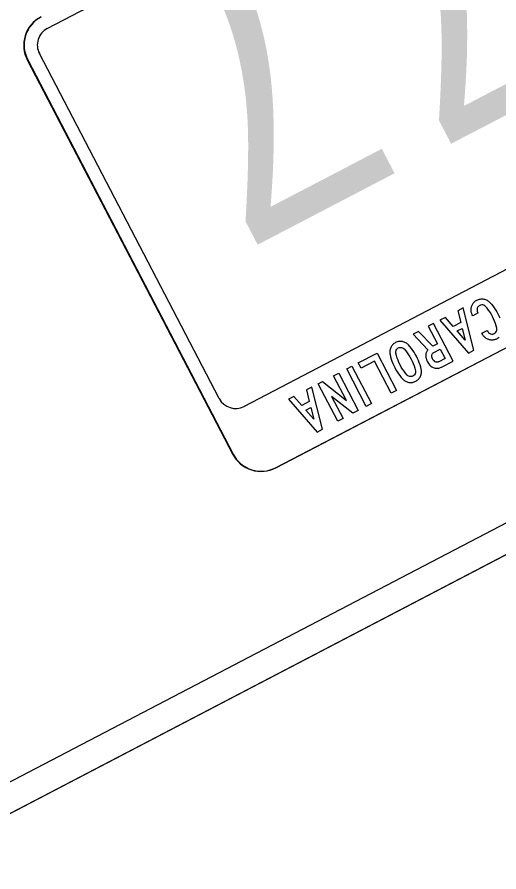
# Model space of a CAD drawing. Extents: x 2001876 to 2025694, y 804561 to 868938.
# Drawn here: x 2011990.3 to 2012033.5, y 823670.9 to 823747.6 of the extents above; entities that cross this region are included whole.
import ezdxf

# ---------------------------------------------------------------- set-up
doc = ezdxf.new("R2010")
doc.units = 0
doc.layers.add('TR SN EXTRUDED PANEL SIGNS- MOUNTED OVERHEAD', color=7, linetype='Continuous')

msp = doc.modelspace()

# ---------------------------------------------------------------- linework, layer by layer
at = {"layer": 'TR SN EXTRUDED PANEL SIGNS- MOUNTED OVERHEAD'}
for p, q in [((2011992.287, 823744.277), (2011992.287, 823744.277)), ((2011991.201, 823743.71), (2012009.652, 823708.333)), ((2012013.498, 823707.124), (2012075.796, 823739.616)), ((2012013.531, 823707.141), (2012075.828, 823739.633)), ((2012010.664, 823712.639), (2012010.664, 823712.639)), ((2012009.685, 823708.35), (2012009.685, 823708.35)), ((2012013.531, 823707.14), (2012013.531, 823707.141))]:
    msp.add_line(p, q, dxfattribs=at)
for points in [[(2012114.543, 823741.253), (2011831.524, 823593.643), (2011740.146, 823768.846), (2012023.166, 823916.455)], [(2011843.829, 823602.918), (2012099.895, 823736.47), (2012101.066, 823734.224), (2011845.001, 823600.672), (2011843.829, 823602.918)], [(2012020.911, 823716.545), (2012022.593, 823717.422), (2012024.348, 823714.057), (2012023.872, 823713.809), (2012022.365, 823716.698), (2012021.159, 823716.069), (2012020.911, 823716.545)], [(2012019.871, 823716.002), (2012020.343, 823716.248), (2012022.098, 823712.884), (2012021.626, 823712.638), (2012019.871, 823716.002)], [(2012017.315, 823714.669), (2012017.69, 823714.865), (2012019.842, 823713.154), (2012018.68, 823715.381), (2012019.157, 823715.63), (2012020.912, 823712.265), (2012020.427, 823712.013), (2012018.517, 823713.525), (2012019.546, 823711.553), (2012019.07, 823711.304), (2012017.315, 823714.669)]]:
    msp.add_lwpolyline(points, close=True, dxfattribs=at)
for points in [[(2011992.993, 823746.52), (2011992.993, 823746.52), (2012023.908, 823762.644), (2012055.29, 823779.012)], [(2012072.956, 823745.141), (2012072.955, 823745.141), (2012049.959, 823733.134), (2012050.09, 823732.999), (2012050.963, 823733.226), (2012051.371, 823732.909), (2012051.779, 823732.948), (2012052.362, 823732.821), (2012053.054, 823732.01), (2012052.593, 823729.75), (2012050.759, 823727.765), (2012050.675, 823727.364), (2012044.965, 823724.646), (2012043.06, 823725.521), (2012039.618, 823723.803), (2012038.059, 823724.334), (2012034.988, 823725.325), (2012010.664, 823712.639)], [(2012008.424, 823713.339), (2012008.423, 823713.339), (2011992.287, 823744.277)], [(2011991.235, 823743.728), (2011991.234, 823743.727), (2012009.685, 823708.35)], [(2012031.186, 823720.767), (2012031.142, 823720.851), (2012031.114, 823720.911), (2012031.089, 823720.97), (2012031.068, 823721.031), (2012031.052, 823721.092), (2012031.04, 823721.153), (2012031.032, 823721.215), (2012031.03, 823721.277), (2012031.03, 823721.34), (2012031.036, 823721.403), (2012031.045, 823721.466), (2012031.059, 823721.529), (2012031.077, 823721.593), (2012031.098, 823721.656), (2012031.124, 823721.716), (2012031.151, 823721.773), (2012031.184, 823721.828), (2012031.218, 823721.881), (2012031.257, 823721.929), (2012031.299, 823721.975), (2012031.344, 823722.019), (2012031.392, 823722.06), (2012031.443, 823722.098), (2012031.499, 823722.134), (2012031.558, 823722.166), (2012031.631, 823722.201), (2012031.706, 823722.229), (2012031.782, 823722.252), (2012031.858, 823722.267), (2012031.936, 823722.275), (2012032.014, 823722.277), (2012032.094, 823722.273), (2012032.174, 823722.262), (2012032.253, 823722.244), (2012032.329, 823722.221), (2012032.403, 823722.193), (2012032.472, 823722.157), (2012032.539, 823722.118), (2012032.602, 823722.072), (2012032.663, 823722.021), (2012032.72, 823721.964), (2012032.858, 823721.809), (2012032.989, 823721.647), (2012033.112, 823721.478), (2012033.229, 823721.305), (2012033.338, 823721.126), (2012033.439, 823720.94), (2012033.531, 823720.754), (2012033.615, 823720.565)], [(2012030.804, 823717.424), (2012031.279, 823717.672), (2012030.338, 823721.462), (2012029.848, 823721.206), (2012030.105, 823720.169), (2012029.428, 823719.815), (2012028.724, 823720.62), (2012028.235, 823720.364), (2012030.804, 823717.424)], [(2012032.719, 823719.167), (2012032.785, 823719.142), (2012032.854, 823719.125), (2012032.923, 823719.119), (2012032.989, 823719.126), (2012033.055, 823719.141), (2012033.121, 823719.17), (2012033.2, 823719.223), (2012033.265, 823719.291), (2012033.313, 823719.373), (2012033.344, 823719.465), (2012033.354, 823719.558), (2012033.342, 823719.654), (2012033.289, 823719.868), (2012033.223, 823720.079), (2012033.148, 823720.287), (2012033.062, 823720.491), (2012032.963, 823720.691), (2012032.854, 823720.888), (2012032.736, 823721.076), (2012032.608, 823721.258), (2012032.473, 823721.432), (2012032.328, 823721.599), (2012032.256, 823721.662), (2012032.175, 823721.705), (2012032.082, 823721.733), (2012031.988, 823721.739), (2012031.895, 823721.725), (2012031.806, 823721.69), (2012031.746, 823721.653), (2012031.694, 823721.609), (2012031.651, 823721.558), (2012031.616, 823721.499), (2012031.59, 823721.433), (2012031.573, 823721.364), (2012031.569, 823721.296), (2012031.573, 823721.23), (2012031.591, 823721.163), (2012031.619, 823721.099), (2012031.662, 823721.015), (2012031.186, 823720.767), (2012031.186, 823720.767)], [(2012027.159, 823717.706), (2012027.124, 823717.659), (2012027.092, 823717.61), (2012027.064, 823717.561), (2012027.04, 823717.511), (2012027.018, 823717.46), (2012027.001, 823717.408), (2012026.987, 823717.355), (2012026.978, 823717.302), (2012026.97, 823717.248), (2012026.968, 823717.192), (2012026.968, 823717.137), (2012026.973, 823717.081), (2012026.98, 823717.023), (2012026.992, 823716.965), (2012027.04, 823716.799), (2012027.111, 823716.637), (2012027.202, 823716.489), (2012027.311, 823716.353), (2012027.37, 823716.292), (2012027.432, 823716.239), (2012027.499, 823716.192), (2012027.57, 823716.152), (2012027.645, 823716.12), (2012027.725, 823716.094), (2012027.808, 823716.075), (2012027.893, 823716.062), (2012027.976, 823716.058), (2012028.059, 823716.063), (2012028.14, 823716.075), (2012028.221, 823716.096), (2012028.301, 823716.123), (2012028.38, 823716.16), (2012029.42, 823716.703), (2012027.665, 823720.067), (2012027.189, 823719.819), (2012028.011, 823718.242), (2012027.592, 823718.024), (2012026.314, 823719.363), (2012025.823, 823719.107), (2012027.159, 823717.706)], [(2012030.239, 823719.633), (2012030.505, 823718.584), (2012029.792, 823719.4), (2012030.239, 823719.633)], [(2012033.565, 823718.835), (2012033.504, 823718.784), (2012033.438, 823718.74), (2012033.367, 823718.698), (2012033.306, 823718.669), (2012033.245, 823718.644), (2012033.184, 823718.623), (2012033.124, 823718.607), (2012033.061, 823718.596), (2012033, 823718.588), (2012032.937, 823718.584), (2012032.875, 823718.586), (2012032.812, 823718.59), (2012032.749, 823718.6), (2012032.685, 823718.614), (2012032.621, 823718.632), (2012032.558, 823718.654), (2012032.498, 823718.678), (2012032.442, 823718.707), (2012032.387, 823718.739), (2012032.335, 823718.775), (2012032.286, 823718.812), (2012032.24, 823718.853), (2012032.197, 823718.898), (2012032.156, 823718.947), (2012032.117, 823718.998), (2012032.083, 823719.053), (2012032.05, 823719.11), (2012032.006, 823719.194), (2012032.482, 823719.443), (2012032.526, 823719.359), (2012032.564, 823719.298), (2012032.608, 823719.245), (2012032.661, 823719.203), (2012032.719, 823719.167)], [(2012024.288, 823715.926), (2012024.398, 823715.745), (2012024.515, 823715.57), (2012024.64, 823715.402), (2012024.772, 823715.24), (2012024.91, 823715.085), (2012024.966, 823715.028), (2012025.026, 823714.977), (2012025.088, 823714.932), (2012025.153, 823714.892), (2012025.222, 823714.859), (2012025.294, 823714.83), (2012025.37, 823714.807), (2012025.448, 823714.791), (2012025.528, 823714.781), (2012025.606, 823714.776), (2012025.685, 823714.779), (2012025.762, 823714.787), (2012025.838, 823714.803), (2012025.912, 823714.825), (2012025.987, 823714.854), (2012026.061, 823714.888), (2012026.131, 823714.929), (2012026.198, 823714.973), (2012026.259, 823715.024), (2012026.315, 823715.077), (2012026.366, 823715.135), (2012026.412, 823715.198), (2012026.454, 823715.266), (2012026.491, 823715.338), (2012026.521, 823715.411), (2012026.546, 823715.486), (2012026.565, 823715.562), (2012026.577, 823715.638), (2012026.582, 823715.715), (2012026.581, 823715.792), (2012026.574, 823715.87), (2012026.561, 823715.948), (2012026.511, 823716.153), (2012026.452, 823716.353), (2012026.385, 823716.551), (2012026.309, 823716.746), (2012026.224, 823716.939), (2012026.13, 823717.128), (2012026.03, 823717.312), (2012025.921, 823717.49), (2012025.805, 823717.663), (2012025.681, 823717.831), (2012025.551, 823717.995), (2012025.411, 823718.152), (2012025.356, 823718.209), (2012025.296, 823718.26), (2012025.232, 823718.306), (2012025.167, 823718.346), (2012025.098, 823718.38), (2012025.024, 823718.409), (2012024.948, 823718.432), (2012024.869, 823718.449), (2012024.788, 823718.461), (2012024.709, 823718.466), (2012024.63, 823718.464), (2012024.553, 823718.456), (2012024.476, 823718.441), (2012024.401, 823718.419), (2012024.325, 823718.391), (2012024.252, 823718.356), (2012024.18, 823718.316), (2012024.114, 823718.27), (2012024.053, 823718.22), (2012023.996, 823718.165), (2012023.945, 823718.107), (2012023.898, 823718.043), (2012023.857, 823717.976), (2012023.821, 823717.903), (2012023.79, 823717.828), (2012023.766, 823717.752), (2012023.748, 823717.676), (2012023.737, 823717.599), (2012023.733, 823717.521), (2012023.735, 823717.443), (2012023.743, 823717.365), (2012023.758, 823717.285), (2012023.808, 823717.081), (2012023.865, 823716.881), (2012023.933, 823716.684), (2012024.009, 823716.491), (2012024.093, 823716.3), (2012024.184, 823716.113), (2012024.288, 823715.926)], [(2012024.563, 823716.562), (2012024.475, 823716.767), (2012024.399, 823716.975), (2012024.334, 823717.188), (2012024.279, 823717.406), (2012024.268, 823717.498), (2012024.278, 823717.591), (2012024.309, 823717.68), (2012024.357, 823717.761), (2012024.42, 823717.828), (2012024.5, 823717.88), (2012024.589, 823717.915), (2012024.681, 823717.928), (2012024.776, 823717.922), (2012024.867, 823717.894), (2012024.947, 823717.85), (2012025.019, 823717.787), (2012025.165, 823717.618), (2012025.301, 823717.443), (2012025.429, 823717.261), (2012025.546, 823717.074), (2012025.654, 823716.878), (2012025.753, 823716.677), (2012025.841, 823716.472), (2012025.917, 823716.263), (2012025.983, 823716.051), (2012026.037, 823715.835), (2012026.047, 823715.741), (2012026.038, 823715.65), (2012026.007, 823715.561), (2012025.958, 823715.48), (2012025.894, 823715.412), (2012025.815, 823715.359), (2012025.726, 823715.325), (2012025.634, 823715.311), (2012025.541, 823715.318), (2012025.45, 823715.344), (2012025.37, 823715.386), (2012025.301, 823715.447), (2012025.155, 823715.614), (2012025.018, 823715.788), (2012024.89, 823715.971), (2012024.772, 823716.163), (2012024.661, 823716.361), (2012024.563, 823716.562)], [(2012028.696, 823716.93), (2012028.132, 823716.636), (2012028.094, 823716.619), (2012028.058, 823716.605), (2012028.023, 823716.595), (2012027.988, 823716.59), (2012027.954, 823716.588), (2012027.921, 823716.589), (2012027.889, 823716.595), (2012027.856, 823716.606), (2012027.826, 823716.618), (2012027.795, 823716.636), (2012027.765, 823716.657), (2012027.737, 823716.682), (2012027.707, 823716.711), (2012027.642, 823716.794), (2012027.586, 823716.886), (2012027.544, 823716.983), (2012027.513, 823717.084), (2012027.506, 823717.197), (2012027.536, 823717.31), (2012027.575, 823717.378), (2012027.627, 823717.433), (2012027.694, 823717.477), (2012028.257, 823717.771), (2012028.696, 823716.93)], [(2012017.21, 823710.334), (2012017.685, 823710.582), (2012016.744, 823714.372), (2012016.255, 823714.116), (2012016.511, 823713.079), (2012015.834, 823712.725), (2012015.13, 823713.53), (2012014.641, 823713.274), (2012017.21, 823710.334)], [(2012016.645, 823712.543), (2012016.911, 823711.494), (2012016.198, 823712.31), (2012016.645, 823712.543)]]:
    msp.add_lwpolyline(points, dxfattribs=at)
for centre, radius, start, end in [((2011993.729, 823745.029), 2.85, 117.54445, 207.54466), ((2011993.762, 823745.046), 2.85, 117.54445, 207.54466), ((2011993.762, 823745.046), 1.663, 117.54445, 207.54466), ((2012009.894, 823714.109), 1.66, 207.64272, 297.64258), ((2012012.18, 823709.651), 2.851, 207.5444, 297.5446), ((2012012.213, 823709.668), 2.851, 207.5444, 297.5446)]:
    msp.add_arc(centre, radius, start, end, dxfattribs=at)

# ---------------------------------------------------------------- texts
for p in [(2012032.375, 823763.541), (2012015.011, 823754.486)]:
    msp.add_text('7', height=22.8, rotation=207.54439, dxfattribs=at).set_placement(p)

doc.saveas('drawing.dxf')
